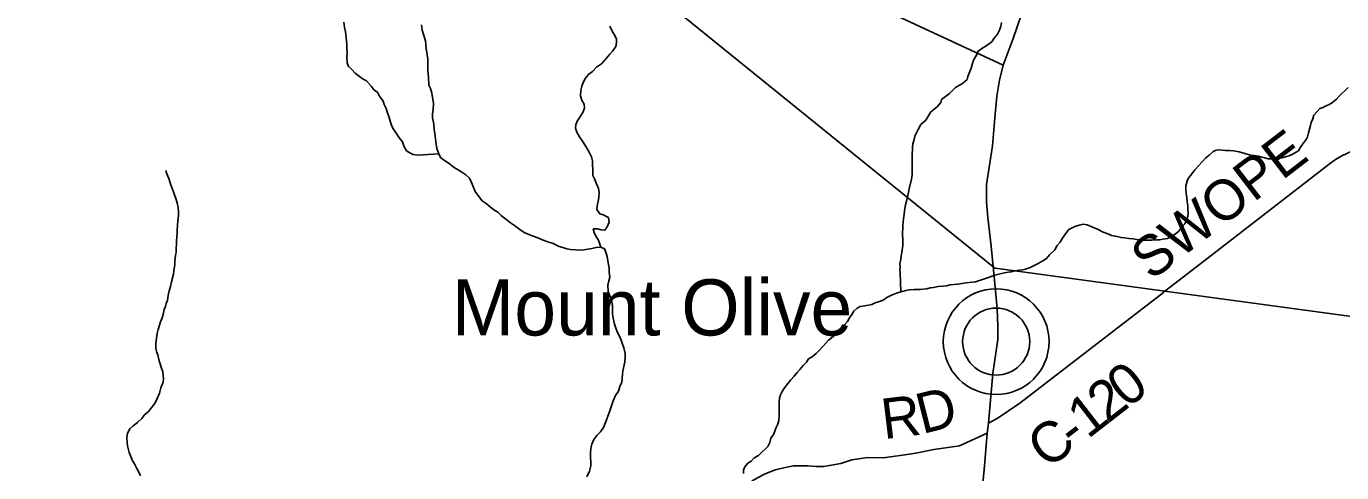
# Model space of a CAD drawing. Extents: x 1310247 to 1664935, y 235267 to 584339.
# Drawn here: x 1508215 to 1517984, y 326624 to 329942 of the extents above; entities that cross this region are included whole.
import ezdxf

# ---------------------------------------------------------------- set-up
doc = ezdxf.new("R2010")
doc.units = 0
for name, color, linetype in [('GM_X_County_Road', 7, 'Continuous'), ('GM_X_County_Road_Text', 7, 'Continuous'), ('GM_X_Minor_River', 7, 'Continuous'), ('GM_X_State_Route', 7, 'Continuous'), ('GM_X_Township', 7, 'Continuous'), ('GM_X_Township_Road', 7, 'Continuous'), ('GM_X_Township_Road_Text', 7, 'Continuous'), ('GM_X_Unincorporated', 7, 'Continuous'), ('GM_X_Unincorporated_Location', 7, 'Continuous'), ('GM_X_Unincorporated_Text', 7, 'Continuous')]:
    doc.layers.add(name, color=color, linetype=linetype)

msp = doc.modelspace()

# ---------------------------------------------------------------- linework, layer by layer
at = {"layer": 'GM_X_County_Road'}
for points in [[(1516659.8, 327964.8), (1516670.2, 327972.9), (1516905.3, 328154.7), (1517890.4, 328916.3), (1517938.9, 328951.9), (1517985.2, 328979.5), (1518063.7, 329016.8), (1518154.3, 329060), (1518216.7, 329097.5), (1518319.6, 329164.6), (1518973.1, 329619.3), (1519158.7, 329753.8), (1519306, 329862.7), (1519481.7, 330001.3), (1519748.1, 330209.1), (1519935.9, 330355.6), (1520162, 330529.9), (1521165.2, 331301.8), (1521399.4, 331485.9), (1521566.9, 331610.5), (1522218.6, 332063.7)], [(1514092.3, 330294.7), (1515471.1, 329652.2)], [(1515360.7, 326993.6), (1515425.9, 327027.6), (1515593.2, 327140.2), (1516659.8, 327964.8)]]:
    msp.add_lwpolyline(points, dxfattribs=at)
at = {"layer": 'GM_X_Minor_River'}
for points in [[(1511277.9, 328994.1), (1511121, 328984.7), (1511089, 328989.4), (1511063.3, 329001.9), (1511039.6, 329016.5), (1511020.2, 329045), (1511009, 329083.3), (1510987.5, 329109.8), (1510952.6, 329162.7), (1510937.1, 329185.1), (1510927.5, 329207.4), (1510918.1, 329237.7), (1510908.7, 329263.9), (1510897.4, 329298.3), (1510888.1, 329330.6), (1510872.7, 329361), (1510865.2, 329385.2), (1510838, 329423.9), (1510822.6, 329452.3), (1510797, 329470.9), (1510777.5, 329495.4), (1510740.3, 329536.2), (1510716.6, 329548.8), (1510689, 329569.4), (1510657.5, 329594.1), (1510630.1, 329622.8), (1510606.5, 329643.4), (1510597, 329669.6), (1510596, 329717.8), (1510596.5, 329741.8), (1510595.4, 329784), (1510595.9, 329806.1), (1510592.4, 329830.2), (1510591.1, 329862.3), (1510585.9, 329900.5), (1510578.5, 329932.8), (1510573.4, 329973)], [(1512414.6, 328291), (1512384.5, 328285.6), (1512354.4, 328280.3), (1512324.4, 328278.9), (1512292.5, 328279.6), (1512256.7, 328284.4), (1512228.8, 328289.1), (1512199, 328297.7), (1512171.3, 328306.4), (1512127.8, 328327.4), (1512088.1, 328340.3), (1512052.5, 328353.1), (1512012.9, 328370.1), (1511979.2, 328382.8), (1511941.6, 328397.7), (1511911.9, 328408.4), (1511880.4, 328431.2), (1511841.2, 328462.1), (1511811.7, 328480.8), (1511776.3, 328509.7), (1511744.9, 328532.5), (1511715.6, 328561.2), (1511688, 328577.8), (1511660.5, 328600.5), (1511629.1, 328625.3), (1511601.6, 328644), (1511576.4, 328676.6), (1511549.2, 328713.3), (1511534.1, 328751.8), (1511520.8, 328780.1), (1511507.5, 328812.5), (1511478.1, 328837.2), (1511450.6, 328857.9), (1511421, 328874.6), (1511391.5, 328893.3), (1511354.2, 328922.2), (1511320.7, 328945), (1511291.3, 328967.7), (1511277.9, 328994.1), (1511262.8, 329034.6), (1511255.9, 329082.9), (1511249.3, 329147.2), (1511243.9, 329173.4), (1511240.8, 329213.6), (1511231.9, 329261.9), (1511232.7, 329294), (1511235.3, 329322), (1511238.4, 329370.1), (1511231.3, 329412.4), (1511226, 329444.6), (1511216.8, 329478.9), (1511203.4, 329505.3), (1511200.7, 329563.5), (1511197.9, 329615.7), (1511196.9, 329659.9), (1511195.8, 329698), (1511188.8, 329746.3), (1511185.5, 329774.5), (1511182.2, 329806.6), (1511178.8, 329832.8), (1511167.7, 329873.1), (1511154.6, 329913.5), (1511149.5, 329951.8)], [(1512480.7, 328301.5), (1512473.2, 328323.8), (1512463.9, 328352.1), (1512444.6, 328382.6), (1512431.2, 328408.9), (1512425.8, 328437.1), (1512457.8, 328436.4), (1512483.6, 328429.9), (1512511.5, 328427.2), (1512528.1, 328452.9), (1512542.8, 328486.7), (1512539.6, 328520.9), (1512500.1, 328541.8), (1512474.3, 328548.4), (1512451, 328581), (1512453.7, 328609), (1512462.4, 328642.9), (1512467, 328668.9), (1512469.9, 328709), (1512464.5, 328737.2), (1512449.3, 328771.6), (1512434.1, 328808), (1512422.7, 328834.4), (1512421.6, 328874.5), (1512420.6, 328916.7), (1512419.2, 328942.8), (1512411.8, 328971), (1512394.6, 329005.5), (1512363.9, 329062.3), (1512346.5, 329088.8), (1512323.3, 329121.4), (1512304.1, 329155.9), (1512294.8, 329184.2), (1512295.3, 329210.3), (1512306, 329238.1), (1512326.5, 329265.8), (1512349.3, 329301.4), (1512360, 329333.2), (1512358.7, 329363.3), (1512341.4, 329393.8), (1512330.1, 329424.1), (1512333, 329466.2), (1512339.7, 329498.2), (1512350.3, 329524), (1512367, 329555.7), (1512391.6, 329587.3), (1512420, 329606.7), (1512450.7, 329638.1), (1512487.2, 329663.4), (1512522.1, 329702.7), (1512546.7, 329732.3), (1512571.3, 329759.8), (1512592, 329791.5), (1512598.6, 329819.4), (1512597.2, 329847.5), (1512585.8, 329873.8), (1512566.6, 329906.3), (1512549.4, 329942.8)], [(1514710, 327969), (1514704.9, 328107.5), (1514703.4, 328131.6), (1514703.8, 328153.7), (1514702.3, 328177.8), (1514709.1, 328211.8), (1514711.5, 328233.8), (1514718.2, 328263.7), (1514725.2, 328313.7), (1514725.7, 328335.8), (1514724.3, 328363.9), (1514722.8, 328388), (1514724.3, 328462.2), (1514729.4, 328512.2), (1514734.1, 328546.2), (1514736.7, 328572.2), (1514745.6, 328616.2), (1514752.1, 328642.1), (1514763, 328684), (1514772.1, 328734), (1514789.6, 328805.8), (1514794.3, 328839.8), (1514794.8, 328863.9), (1514793.6, 328900), (1514794.7, 328952.2), (1514795.3, 328980.2), (1514796.6, 329042.4), (1514799.1, 329068.4), (1514807.8, 329100.3), (1514814.4, 329126.3), (1514839.4, 329173.9), (1514858.2, 329211.6), (1514894.9, 329245), (1514909.4, 329268.7), (1514932.2, 329306.3), (1514979, 329343.5), (1515007.7, 329375), (1515012.2, 329397), (1515071.2, 329441.8), (1515093.7, 329465.5), (1515116.1, 329487), (1515144.5, 329504.5), (1515166.8, 329516.1), (1515201.5, 329547.5), (1515207.9, 329569.4), (1515233.3, 329631), (1515239.8, 329657), (1515248.5, 329690.9), (1515271.3, 329726.5), (1515281.9, 329754.4), (1515312.4, 329777.8), (1515342.8, 329797.2), (1515385.5, 329826.5), (1515404.1, 329854.1), (1515428.7, 329883.7), (1515439.2, 329907.6), (1515451.9, 329941.4), (1515456.5, 329969.4)], [(1516253.9, 328396.1), (1516275.8, 328387.6), (1516303.7, 328381.1), (1516345.5, 328372.1), (1516371.5, 328369.6), (1516403.4, 328364.9), (1516435.4, 328362.2), (1516459.3, 328357.7), (1516497.2, 328352.9), (1516545.2, 328351.9), (1516573.3, 328353.4), (1516607.3, 328354.6), (1516633.4, 328356.1), (1516655.4, 328359.7), (1516689.6, 328365), (1516717.8, 328376.4), (1516750.3, 328399.8), (1516772.7, 328417.4), (1516793.4, 328447), (1516820, 328474.6), (1516834.6, 328504.4), (1516841.2, 328530.3), (1516843.6, 328552.3), (1516842.3, 328584.4), (1516840.8, 328608.5), (1516837.4, 328636.7), (1516834.1, 328668.8), (1516828.7, 328699), (1516827.4, 328731.2), (1516826, 328759.3), (1516841, 328807.1), (1516861.5, 328832.8), (1516892.4, 328874.2), (1516923.1, 328907.7), (1516945.7, 328933.3), (1516974.4, 328964.8), (1516998.8, 328984.3), (1517029.4, 329011.8), (1517051.6, 329021.4), (1517075.7, 329022.9), (1517117.6, 329020), (1517151.6, 329019.3), (1517179.6, 329016.7), (1517223.5, 329009.7), (1517307, 328983.9), (1517335, 328981.3), (1517366.9, 328976.6), (1517390.8, 328970.1), (1517412.6, 328963.6), (1517438.5, 328957.1), (1517492.5, 328956), (1517518.6, 328959.4), (1517540.8, 328965), (1517577, 328974.3), (1517611.3, 328987.6), (1517641.7, 329005), (1517663.9, 329016.6), (1517678.5, 329044.3), (1517703.2, 329077.9), (1517719.7, 329099.6), (1517730.2, 329121.5), (1517736.8, 329149.4), (1517751.9, 329205.3), (1517758.4, 329227.2), (1517769, 329255.1), (1517777.6, 329281), (1517802.2, 329308.5), (1517822.6, 329330.2), (1517844.8, 329337.7), (1517869.1, 329351.3), (1517891.3, 329360.8), (1517915.7, 329376.4), (1517946.2, 329399.8), (1517966.7, 329423.4), (1518032, 329486.3)], [(1509063.5, 326600.4), (1509054, 326624.6), (1509036.6, 326655.1), (1509017.3, 326689.6), (1509001.9, 326718), (1508990.4, 326744.3), (1508979.1, 326774.6), (1508966.1, 326823), (1508962.6, 326847.2), (1508961.4, 326885.3), (1508966.1, 326919.3), (1508982.8, 326951.1), (1509007.2, 326972.6), (1509039.8, 326998), (1509072.4, 327027.5), (1509091, 327051.1), (1509121.6, 327078.6), (1509150.3, 327114.1), (1509170.9, 327143.8), (1509187.6, 327175.5), (1509204.5, 327215.3), (1509213.3, 327255.2), (1509230.2, 327297), (1509232.8, 327323), (1509227.8, 327373.2), (1509216.5, 327407.6), (1509207.2, 327441.9), (1509199.8, 327466.1), (1509190.5, 327500.4), (1509181, 327524.7), (1509175.5, 327550.9), (1509176.3, 327587), (1509185.8, 327659), (1509194.4, 327688.9), (1509211.6, 327744.7), (1509224.3, 327776.5), (1509230.8, 327800.5), (1509239.6, 327836.4), (1509248.1, 327860.3), (1509254.5, 327882.2), (1509263, 327904.1), (1509265.5, 327926.1), (1509270.1, 327954.1), (1509276.5, 327976), (1509285.2, 328008), (1509293.9, 328041.9), (1509307.1, 328099.8), (1509309.7, 328125.8), (1509316.7, 328171.8), (1509317.2, 328195.8), (1509322.1, 328239.9), (1509326.6, 328261.9), (1509327.3, 328293.9), (1509329.8, 328322), (1509330.4, 328348), (1509333, 328376), (1509335.7, 328408.1), (1509334.1, 328430.2), (1509336.8, 328462.2), (1509339.5, 328496.3), (1509344.3, 328532.3), (1509344.9, 328560.4), (1509341.6, 328596.5), (1509334.3, 328630.8), (1509325, 328663.1), (1509315.6, 328689.4), (1509308, 328711.6), (1509290.9, 328756.1), (1509283.4, 328778.3), (1509272.1, 328810.6), (1509258.8, 328845), (1509251.3, 328869.2)], [(1513651.7, 326753.4), (1513678.2, 326776.9), (1513702.7, 326798.5), (1513723.1, 326820.1), (1513735.8, 326850), (1513744.5, 326881.9), (1513763, 326907.6), (1513773.6, 326933.4), (1513782, 326955.3), (1513794.6, 326981.1), (1513803.3, 327013), (1513806.1, 327051.1), (1513807.4, 327117.2), (1513806.2, 327151.4), (1513808.7, 327177.4), (1513817.3, 327203.3), (1513829.8, 327229.1), (1513846.4, 327254.9), (1513862.9, 327278.6), (1513893.6, 327314), (1513918.2, 327341.6), (1513938.8, 327369.3), (1513959.3, 327390.9), (1513983.9, 327420.5), (1514008.5, 327446), (1514025, 327469.8), (1514051.3, 327485.3), (1514079.9, 327510.8), (1514106.5, 327536.3), (1514131, 327561.8), (1514153.6, 327587.5), (1514172, 327609.1), (1514208.6, 327636.5), (1514235.1, 327658), (1514259.5, 327677.5), (1514276, 327699.2), (1514294.6, 327726.9), (1514313.1, 327748.6), (1514329.6, 327776.4), (1514346.2, 327800.1), (1514360.7, 327823.8), (1514385.2, 327847.4), (1514407.4, 327859), (1514441.6, 327864.3), (1514493.8, 327875.2), (1514518.1, 327886.8), (1514544.3, 327894.2), (1514578.6, 327907.6), (1514607, 327927), (1514631.3, 327938.5), (1514653.5, 327948.1), (1514677.7, 327957.6), (1514710, 327969), (1514746.2, 327978.3), (1514774.3, 327983.7), (1514808.3, 327985), (1514850.4, 327986.1), (1514872.4, 327987.7), (1514902.5, 327991.1), (1514926.7, 327998.6), (1514952.8, 328002), (1514986.9, 328007.4), (1515025, 328010.6), (1515049.1, 328014.1), (1515075.3, 328021.6), (1515133.4, 328026.4), (1515193.7, 328035.1), (1515241.8, 328040.2), (1515263.9, 328043.7), (1515286.1, 328051.3), (1515310.2, 328058.8), (1515354.6, 328073.9), (1515409, 328092.8), (1515447.2, 328102.1), (1515479.4, 328109.4), (1515507.5, 328114.8), (1515529.6, 328118.4), (1515557.8, 328123.8), (1515587.9, 328129.2), (1515614, 328132.7), (1515636.1, 328138.2), (1515666.3, 328147.6), (1515731, 328178.4), (1515765.5, 328199.7), (1515791.9, 328217.2), (1515814.4, 328242.8), (1515853.3, 328280.1), (1515872, 328313.8), (1515892.5, 328337.5), (1515904.9, 328359.3), (1515925.6, 328391), (1515956.5, 328432.4), (1515986.9, 328447.8), (1516009.1, 328457.4), (1516035.3, 328464.9), (1516065.4, 328470.3), (1516093.3, 328467.7), (1516129.1, 328452.9), (1516170.7, 328434), (1516212.3, 328413), (1516253.9, 328396.1)], [(1512378.6, 326592.8), (1512397.6, 326636.5), (1512408.4, 326674.4), (1512407.1, 326706.5), (1512405.8, 326736.6), (1512404.5, 326768.7), (1512407.3, 326804.8), (1512416, 326836.7), (1512430.8, 326870.4), (1512451.4, 326902.1), (1512480, 326927.5), (1512500.7, 326961.2), (1512517.5, 326996.9), (1512530.3, 327036.7), (1512547.4, 327084.5), (1512562.2, 327122.3), (1512573, 327158.1), (1512591.9, 327197.8), (1512612.5, 327229.5), (1512623.3, 327265.3), (1512638, 327297.1), (1512643.3, 327353.2), (1512645.9, 327381.2), (1512659.4, 327449.1), (1512662.1, 327481.1), (1512662.7, 327509.2), (1512651.8, 327553.6), (1512640.5, 327587.9), (1512625.5, 327630.4), (1512604.4, 327667), (1512593.1, 327699.3), (1512583.7, 327727.6), (1512572.7, 327772), (1512567.5, 327804.2), (1512568.9, 327866.3), (1512559.8, 327906.6), (1512548.5, 327939), (1512535.3, 327971.4), (1512534.3, 328017.5), (1512541, 328049.5), (1512547.6, 328077.4), (1512544.4, 328113.6), (1512543.1, 328143.7), (1512539.7, 328171.9), (1512534.4, 328200), (1512529.1, 328230.3), (1512519.8, 328262.6), (1512508.4, 328288.9), (1512480.7, 328301.5), (1512446.7, 328298.3), (1512414.6, 328291)], [(1513540.8, 326619.3), (1513541.3, 326643.4), (1513551.8, 326667.2), (1513572.4, 326694.9), (1513598.7, 326710.4), (1513621.3, 326736), (1513651.7, 326753.4)]]:
    msp.add_lwpolyline(points, dxfattribs=at)
at = {"layer": 'GM_X_State_Route'}
msp.add_lwpolyline([(1515291.9, 326252.6), (1515331.7, 326676.7), (1515352.3, 326919.4), (1515360.7, 326993.6), (1515394.1, 327362.3), (1515430.4, 327613.3), (1515430.4, 327714.9), (1515425.1, 327841.8), (1515406.1, 328054.3), (1515396.4, 328154.8), (1515381.7, 328308.1), (1515356.4, 328520.7), (1515345.8, 328634.9), (1515345.4, 328765.3), (1515391.3, 329052.7), (1515408.2, 329261), (1515423, 329423.9), (1515443.3, 329542), (1515471.1, 329652.2), (1515543.3, 329850.7), (1515636.3, 330119.5)], dxfattribs=at)
at = {"layer": 'GM_X_Township'}
for points in [[(1533276.4, 348456.9), (1532824.4, 344490.5), (1532312.3, 340083.4), (1532005.9, 337422.4), (1531505.4, 333070.8), (1531468.7, 332746.9), (1531158, 329653.6), (1530771.7, 326029.2), (1528532.4, 326348.2), (1524346, 326932.4), (1524318.9, 326936.2), (1516670.2, 327972.9), (1515410.2, 328143.7), (1515396.4, 328154.8), (1510687.6, 331967.4), (1508769.9, 333520.2), (1507334.2, 334682.6), (1504209.8, 337248.6), (1502439, 338702.9), (1501850.2, 339180.6), (1500489.9, 340284.4), (1499583.8, 342444.5), (1499394.6, 345649.9), (1499188.3, 348671.3)], [(1503184.9, 317642.2), (1504578, 323299.9), (1504586.7, 323349.1), (1504597.5, 323404.7), (1504652.5, 323631), (1505133.5, 325644.8), (1506296.9, 330422.6), (1507086.2, 333664), (1507334.2, 334682.6), (1508769.9, 333520.2), (1510687.6, 331967.4), (1515396.4, 328154.8), (1515410.2, 328143.7), (1516670.2, 327972.9), (1524318.9, 326936.2), (1524346, 326932.4), (1528532.4, 326348.2), (1530771.7, 326029.2), (1530508.7, 323916), (1530186.4, 322431.8), (1530006.2, 319686.2), (1529805.5, 317986.5)]]:
    msp.add_lwpolyline(points, dxfattribs=at)
at = {"layer": 'GM_X_Township_Road'}
msp.add_lwpolyline([(1513338, 326272.7), (1513339.3, 326274.2), (1513353.3, 326290.3), (1513404.2, 326365.9), (1513460.9, 326429.6), (1513537.8, 326511.1), (1513618.5, 326570.4), (1513697.1, 326613.7), (1513775.5, 326645), (1513863.9, 326666.2), (1513912, 326675.8), (1514016.2, 326676.7), (1514080.2, 326670.1), (1514138.3, 326671.5), (1514264.7, 326692.3), (1514345.3, 326719.7), (1514465.9, 326738.7), (1514579.9, 326736.1), (1514722.1, 326755.8), (1514822.4, 326770.9), (1514954.5, 326796.9), (1515144.9, 326823.3), (1515259.1, 326875.1), (1515352.3, 326919.4)], dxfattribs=at)
at = {"layer": 'GM_X_Unincorporated'}
for radius in [392.8, 249]:
    msp.add_circle((1515418.1, 327598.6), radius, dxfattribs=at)
at = {"layer": 'GM_X_Unincorporated_Location'}
msp.add_line((1515418.1, 327598.6), (1515418.1, 327598.6), dxfattribs=at)

# ---------------------------------------------------------------- texts
at = {"layer": 'GM_X_County_Road_Text'}
for s, rotation, p in [('SWOPE', 37.51918, (1516569.6, 328046.5)), ('0', 37.86874, (1516390.8, 327098.1)), ('2', 37.85443, (1516244.8, 326984.6)), ('1', 37.73835, (1516098.1, 326871.1)), ('C', 36.06898, (1515793.6, 326645.4)), ('-', 37.47272, (1515999.2, 326795.2))]:
    msp.add_text(s, height=300, rotation=rotation, dxfattribs=at).set_placement(p)
at = {"layer": 'GM_X_Township_Road_Text'}
for s, rotation, p in [('R', 6.8699, (1514583.3, 326873.3)), ('D', 14.17135, (1514868.3, 326910.3))]:
    msp.add_text(s, height=300, rotation=rotation, dxfattribs=at).set_placement(p)
at = {"layer": 'GM_X_Unincorporated_Text'}
msp.add_text('Mount Olive', height=417, rotation=0.00001, dxfattribs=at).set_placement((1511374.5, 327644.5))

doc.saveas('drawing.dxf')
